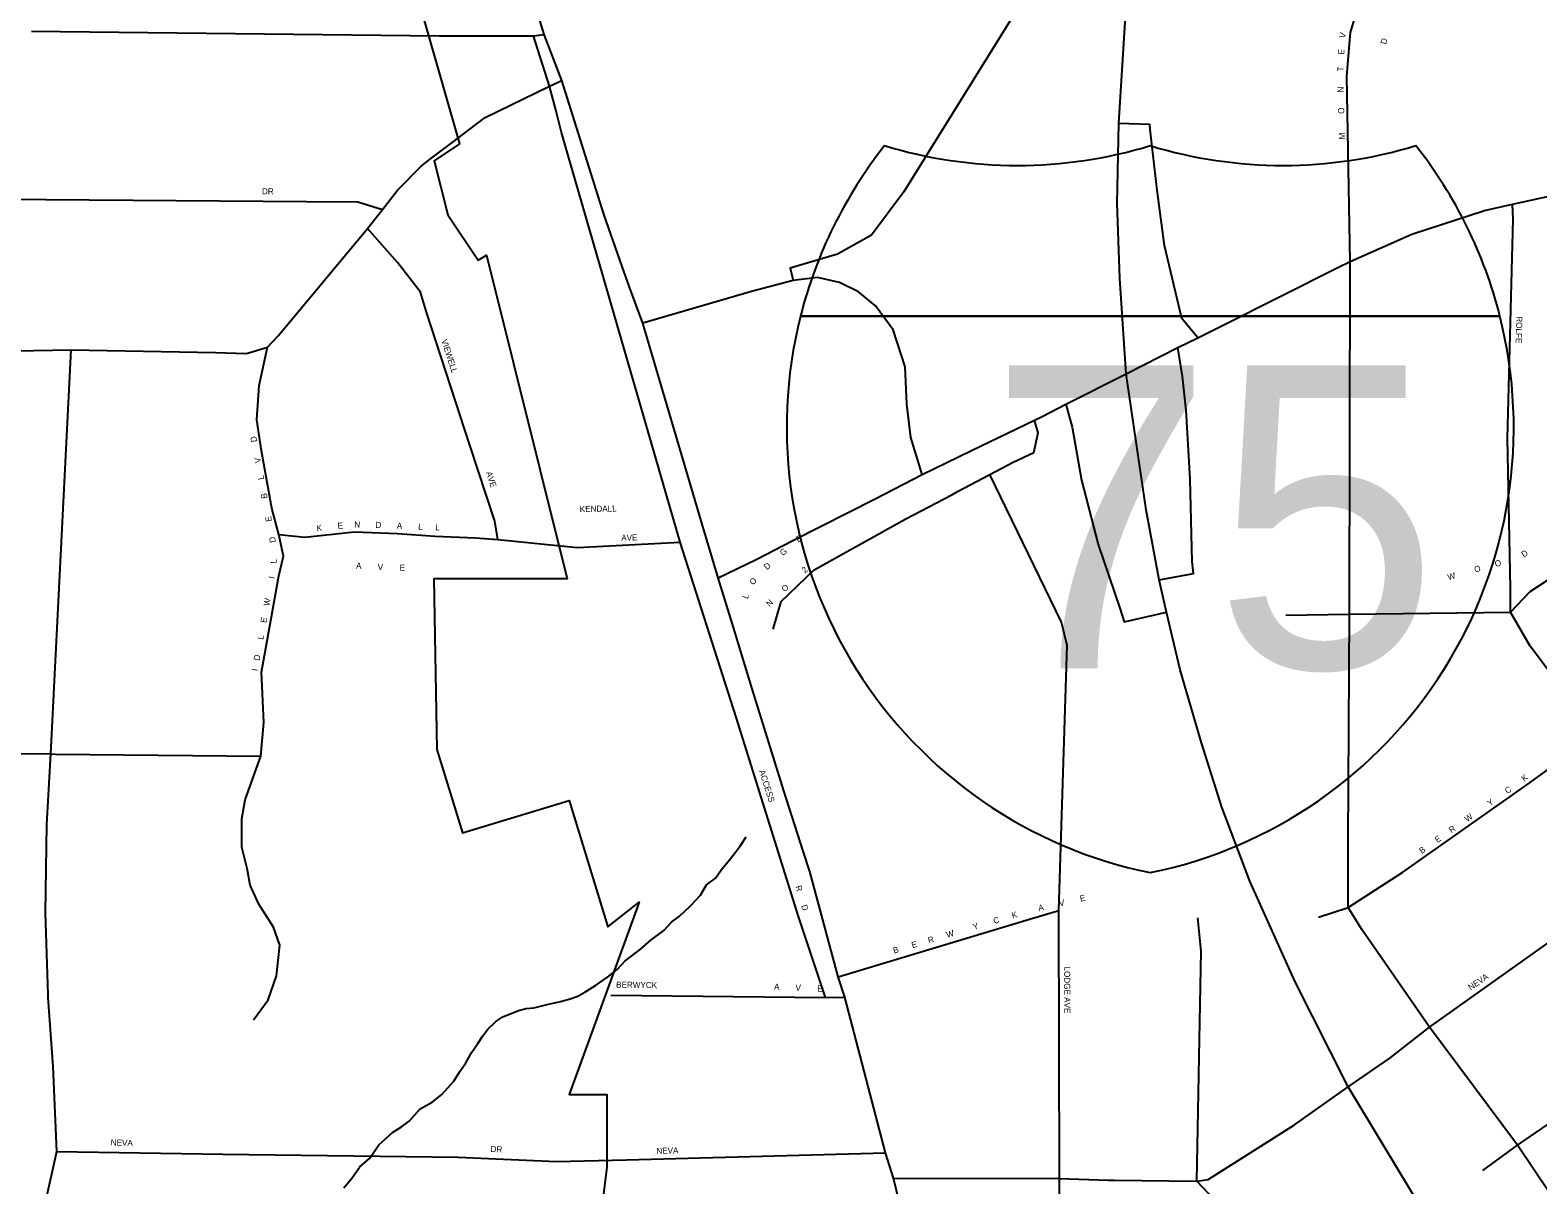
# Model space of a CAD drawing. Extents: x 1312308 to 1684953, y 460642 to 865172.
# Drawn here: x 1491477 to 1494587, y 657888 to 660270 of the extents above; entities that cross this region are included whole.
import ezdxf

# ---------------------------------------------------------------- set-up
doc = ezdxf.new("R2010")
doc.units = 0
for name, color, linetype in [('GM_X_City_Street', 7, 'Continuous'), ('GM_X_City_Street_Text', 7, 'Continuous'), ('GM_X_Corporation', 7, 'Continuous'), ('GM_X_County_Road', 7, 'Continuous'), ('GM_X_Interchange_Ramps', 7, 'Continuous'), ('GM_X_Interstate_Location', 7, 'Continuous'), ('GM_X_Interstate_Route', 7, 'Continuous'), ('GM_X_Interstate_Shield', 7, 'Continuous'), ('GM_X_Minor_River', 7, 'Continuous'), ('GM_X_Township_Subdivision', 7, 'Continuous'), ('GM_X_Township_Subdivision_Text', 7, 'Continuous')]:
    doc.layers.add(name, color=color, linetype=linetype)

msp = doc.modelspace()

# ---------------------------------------------------------------- linework, layer by layer
at = {"layer": 'GM_X_City_Street'}
for points in [[(1491479.4, 660267.8), (1492320.5, 660258.4)], [(1491215.7, 659604.1), (1491561.5, 659610.4), (1491859.1, 659605), (1491923.3, 659603.2), (1491966.7, 659615.8), (1491988.5, 659639.4), (1492173, 659861), (1492203.7, 659900.3), (1492234.5, 659939.7), (1492283.3, 659989.4), (1492302.9, 660004.2)], [(1490881.6, 659925.2), (1492047.2, 659916.8)], [(1492047.2, 659916.8), (1492153.1, 659916), (1492203.7, 659900.3)], [(1492441.8, 659218.9), (1492435.8, 659256.9), (1492384.1, 659413.8), (1492294.7, 659688.3), (1492282.1, 659729.1), (1492235, 659790.3), (1492173, 659861)], [(1491532.1, 657956.3), (1491524.7, 658131.6), (1491514.2, 658274.4), (1491514.2, 658279.7), (1491508.9, 658448.8), (1491511.6, 658631.2), (1491519.5, 658776.6), (1491561.5, 659610.4)], [(1491985.3, 659247.3), (1491975.7, 659283.8), (1491954.4, 659402.1), (1491944.9, 659466), (1491949.7, 659537), (1491966.7, 659615.8)], [(1491952.5, 658772.2), (1491959.2, 658841.4), (1491954.4, 658945.5), (1491973.4, 659052), (1491989.9, 659144.2), (1491999.4, 659184.4), (1491989.9, 659229.4), (1491985.3, 659247.3)], [(1491989.9, 659229.4), (1492043.3, 659224.2), (1492146, 659234.9), (1492234.6, 659231.3), (1492312.5, 659226), (1492395.7, 659222.5), (1492441.8, 659218.9), (1492606.4, 659202.8)], [(1491159.4, 658780.5), (1491172.9, 658780.2), (1491519.5, 658776.6), (1491529.5, 658776.5)], [(1491529.5, 658776.5), (1491952.5, 658772.2)], [(1491913.7, 658633.2), (1491913.7, 658642.7), (1491920.2, 658681.9), (1491952.5, 658772.2)], [(1491937.6, 658227.8), (1491968, 658269.1), (1491985.4, 658319), (1491991.9, 658382), (1491978.8, 658419), (1491948.4, 658466.8), (1491931.1, 658505.9), (1491924.5, 658540.6), (1491913.7, 658584.1), (1491913.7, 658633.2)], [(1491362.7, 656910.5), (1491446.1, 657445.1), (1491482.7, 657678.5), (1491505.2, 657836), (1491532.1, 657956.3)], [(1491532.1, 657956.3), (1491874.7, 657950.6), (1492360.1, 657944.5), (1492562.7, 657935.7), (1492707.4, 657939.5)]]:
    msp.add_lwpolyline(points, dxfattribs=at)
at = {"layer": 'GM_X_Corporation'}
msp.add_lwpolyline([(1492259.9, 660393.8), (1492362.5, 660035.5), (1492310.7, 660000.6), (1492338.5, 659888.9), (1492401.4, 659795.6), (1492418.7, 659805.6), (1492585, 659138.3), (1492310, 659138.3), (1492316.2, 658785.7), (1492368.8, 658613.6), (1492588.7, 658680.8), (1492668.4, 658420.2), (1492733.4, 658471), (1492588.9, 658073.9), (1492666.4, 658073.8), (1492666.4, 657923.8), (1492641.4, 657720.3), (1491846.4, 657720.3), (1491640.2, 657760.4), (1491506.4, 656807.8), (1492011.5, 656817.1), (1492068.8, 655710.9)], dxfattribs=at)
at = {"layer": 'GM_X_County_Road'}
for points in [[(1492653.2, 659914.4), (1492573.6, 660166), (1492537.4, 660261.3), (1492476, 660463.1), (1492448, 660562.9)], [(1492302.9, 660004.2), (1492346.7, 660037.4), (1492416, 660089.5), (1492548.5, 660154.8), (1492573.6, 660166)], [(1494175, 659780.3), (1494200.1, 659792.9), (1494327.4, 659849.3), (1494477.2, 659898), (1494534.9, 659910.7), (1494633.1, 659932.6), (1494633.5, 659932.7)], [(1492713.7, 659740), (1492698.1, 659782.4), (1492661.5, 659888.2), (1492653.2, 659914.4)], [(1493934.1, 659659.6), (1494175, 659780.3)], [(1492927.8, 659037.4), (1492896.1, 659140.1), (1492861.5, 659257.5), (1492741, 659665.7), (1492713.7, 659740)], [(1493316.9, 659353), (1493294.1, 659429.4), (1493285.4, 659498.1), (1493282.4, 659575.5), (1493257.6, 659651.5), (1493221.1, 659701.2), (1493186, 659730.4), (1493146.5, 659749.4), (1493101.2, 659759.6), (1493051, 659753.2), (1492965.2, 659730.5), (1492741, 659665.7)], [(1493564.7, 659473.2), (1493613.6, 659498.5), (1493738.3, 659560.9), (1493844.6, 659615.1), (1493886, 659635.4), (1493934.1, 659659.6)], [(1492896.1, 659140.1), (1492974.6, 659178.1), (1493050.2, 659216.8), (1493220.5, 659302.8), (1493316.9, 659353), (1493419.3, 659403.1), (1493549, 659465.1), (1493564.7, 659473.2)], [(1493071.9, 658575.9), (1493031.9, 658700.8), (1492966.8, 658911.1), (1492927.8, 659037.4)], [(1493424.1, 657257.4), (1493331.2, 657601.4), (1493257.8, 657901.4), (1493241.5, 657953.5), (1493157.4, 658275.2), (1493143.7, 658317.1), (1493085.3, 658534), (1493071.9, 658575.9)]]:
    msp.add_lwpolyline(points, dxfattribs=at)
at = {"layer": 'GM_X_Interchange_Ramps'}
for points in [[(1493792.6, 660687.1), (1493702.3, 660713.9), (1493682.9, 660657.7), (1493635.4, 660536.3), (1493568.1, 660401.8), (1493279.6, 659936.2), (1493213, 659847.2), (1493142.3, 659807.5), (1493045.2, 659778.8), (1493051, 659753.2)], [(1493886, 659635.4), (1493852.6, 659675.2), (1493817.3, 659825.4), (1493802, 659939.6), (1493787.7, 660065.1), (1493786.9, 660075.2), (1493722.9, 660077.5)], [(1493806.1, 659135.8), (1493877, 659148.7), (1493874.4, 659173.8), (1493869.9, 659343.8), (1493861.9, 659485.8), (1493854, 659555.4), (1493844.6, 659615.1)], [(1493613.6, 659498.5), (1493626.5, 659450.8), (1493646.2, 659341.4), (1493680.5, 659209), (1493725, 659077.4), (1493734.1, 659049.2), (1493821, 659069.5)]]:
    msp.add_lwpolyline(points, dxfattribs=at)
at = {"layer": 'GM_X_Interstate_Route'}
for points in [[(1493738.3, 659560.9), (1493725, 659757.4), (1493719.6, 659912.8), (1493722.9, 660077.5), (1493735.8, 660287.1), (1493792.6, 660687.1), (1493850.7, 660934.4), (1493854.4, 660949.1)], [(1494726.1, 657225), (1494438.3, 657692.6), (1494396.6, 657756.8), (1494196, 658089.7), (1494086.2, 658307.8), (1493993.3, 658514.4), (1493935.6, 658667.2), (1493893.7, 658799.6), (1493849.6, 658950.2), (1493821, 659069.5), (1493806.1, 659135.8), (1493779.1, 659280.3), (1493738.3, 659560.9)]]:
    msp.add_lwpolyline(points, dxfattribs=at)
at = {"layer": 'GM_X_Interstate_Shield'}
for p, q in [((1493066.3, 659680.2), (1494509.1, 659680.2)), ((1494509.1, 659680.2), (1493066.3, 659680.2)), ((1494509.1, 659680.2), (1493066.3, 659680.2))]:
    msp.add_line(p, q, dxfattribs=at)
for centre, start, end in [((1493975.2, 659450.3), 141.669, 165.8066), ((1493513.7, 660928.4), 253.0091, 286.9909), ((1494061.6, 660928.4), 253.0091, 286.9909), ((1493600.2, 659450.3), 14.1934, 38.331), ((1493975.2, 659450.3), 165.8066, 258.463), ((1493600.2, 659450.3), 281.537, 14.1934)]:
    msp.add_arc(centre, 937.5, start, end, dxfattribs=at)
at = {"layer": 'GM_X_Minor_River'}
msp.add_lwpolyline([(1492124, 657881.3), (1492140.5, 657901.1), (1492157, 657924.8), (1492177.4, 657942.5), (1492196, 657970.2), (1492224.6, 657995.8), (1492242.9, 658007.4), (1492259.1, 658019.2), (1492281.7, 658044.8), (1492306, 658058.4), (1492326.4, 658074), (1492351, 658101.7), (1492363.4, 658121.5), (1492375.8, 658139.3), (1492388.3, 658161.1), (1492400.7, 658179), (1492411, 658194.8), (1492421.3, 658208.7), (1492437.7, 658224.4), (1492451.9, 658234.2), (1492484.2, 658247.6), (1492500.3, 658251.3), (1492516.4, 658252.9), (1492546.6, 658260.4), (1492570.8, 658265.9), (1492590.9, 658271.5), (1492607.1, 658277.2), (1492621.2, 658285), (1492643.6, 658298.6), (1492668, 658316.2), (1492688.3, 658331.8), (1492704.7, 658349.6), (1492735.3, 658373), (1492757.7, 658392.7), (1492784.2, 658412.2), (1492800.6, 658430), (1492816.8, 658441.7), (1492839.3, 658463.3), (1492859.8, 658485), (1492872.3, 658506.8), (1492890.6, 658520.5), (1492903, 658538.4), (1492919.4, 658558.1), (1492931.8, 658573.9), (1492942.1, 658587.8), (1492954.4, 658605.6)], dxfattribs=at)
at = {"layer": 'GM_X_Township_Subdivision'}
for points in [[(1494200.1, 659792.9), (1494193.4, 660174.8), (1494200.7, 660264.9), (1494226.6, 660351.3), (1494275, 660441.2), (1494313, 660506), (1494344.7, 660549.2), (1494356, 660577.6), (1494358.5, 660588.7)], [(1492320.5, 660258.4), (1492515.1, 660258.2), (1492537.4, 660261.3)], [(1492561.2, 660105.5), (1492548.5, 660154.8), (1492515.1, 660258.2)], [(1493117.7, 658274.3), (1493062.3, 658441), (1492933.8, 658852.5), (1492818, 659213.6), (1492573.4, 660058.7), (1492561.2, 660105.5)], [(1495501.4, 657674.7), (1495401.9, 657836.8), (1495300.1, 657984), (1495232.7, 658081.2), (1495179.2, 658155.5), (1495052.6, 658323.6), (1494993.8, 658404.8), (1494872.9, 658582.8), (1494788.2, 658702.8), (1494708.7, 658817.7), (1494571.3, 658999.2), (1494530.8, 659069.1), (1494530.7, 659118.4), (1494524.7, 659427.8), (1494536.6, 659880.3), (1494534.9, 659910.7)], [(1495027.5, 657264.9), (1494898.4, 657470.8), (1494711.5, 657722.4), (1494545.4, 657969.3), (1494364, 658213.3), (1494224, 658414.8), (1494196.4, 658460.1), (1494196.4, 658598.3), (1494198.9, 659064.9), (1494200.1, 659792.9)], [(1494473.7, 657917.5), (1494545.4, 657969.3), (1494735.5, 658099.8), (1495052.6, 658323.6), (1495277.2, 658486), (1495595.2, 658711.5), (1495823.3, 658878.2), (1496153.3, 659106.3), (1496333.4, 659232.9), (1496514.9, 659366), (1496711.9, 659487.5)], [(1493390.2, 659317.9), (1493456.6, 659353), (1493505.1, 659378.5), (1493547.5, 659398.9), (1493556.7, 659439.2), (1493549, 659465.1)], [(1493598.1, 656926.5), (1493599.8, 657257.8), (1493603.2, 657581.8), (1493600.7, 657900.7), (1493598.9, 658454), (1493616.5, 659000.3), (1493604.5, 659048.4), (1493456.6, 659353)], [(1493009.8, 659034.4), (1493026, 659091), (1493094.1, 659156.8), (1493283.5, 659261.8), (1493378.1, 659311.5), (1493390.2, 659317.9)], [(1494067.6, 659063.1), (1494198.9, 659064.9), (1494530.8, 659069.1), (1494571.3, 659111.5), (1494670.7, 659176.3), (1494749.3, 659227.3), (1494802.9, 659260.1), (1494846.1, 659302.5)], [(1492606.4, 659202.8), (1492818, 659213.6)], [(1493713.4, 657897.4), (1493883.6, 657895.3), (1493907.3, 657898.7), (1494085.6, 658011.3), (1494196, 658089.7), (1494282, 658148.8), (1494364, 658213.3), (1494718.2, 658464.4), (1494872.9, 658582.8), (1495041.3, 658693.3), (1495252.2, 658846.3), (1495425, 658966.4), (1495503.6, 659019.1), (1495682.4, 659147.8)], [(1494135, 658440.2), (1494196.4, 658460.1), (1494308.7, 658532.6), (1494571.3, 658717.5), (1494708.7, 658817.7), (1494774.4, 658871.3), (1494861.6, 658938.7), (1494993.8, 659041.5)], [(1493143.7, 658317.1), (1493545.4, 658437.6), (1493598.9, 658454)], [(1494547.4, 656950.1), (1494426.8, 657138.8), (1494242.6, 657384), (1494075, 657621.8), (1493909.6, 657868.7), (1493883.6, 657895.3), (1493892.6, 658369.7), (1493886.2, 658438.5)], [(1492674.7, 658279.1), (1493117.7, 658274.3), (1493157.4, 658275.2)], [(1492707.4, 657939.5), (1493241.5, 657953.5)], [(1493257.8, 657901.4), (1493600.7, 657900.7), (1493700.8, 657897.6), (1493713.4, 657897.4)]]:
    msp.add_lwpolyline(points, dxfattribs=at)

# ---------------------------------------------------------------- texts
at = {"layer": 'GM_X_City_Street_Text'}
for s, rotation, p in [('DR', 0, (1491955.2, 659931.4)), ('VIEWELL', 287.8517, (1492325, 659630)), ('D', 98.3557, (1491945.3, 659421)), ('V', 100.5082, (1491953.3, 659378.2)), ('L', 100.5223, (1491959.7, 659343.6)), ('AVE', 287.824, (1492417.4, 659357.2)), ('B', 100.5242, (1491966.9, 659304.7)), ('E', 100.5223, (1491975.8, 659257.1)), ('K', 6.5043, (1492068.5, 659236.1)), ('E', 4.6774, (1492111.8, 659241)), ('N', 359.0601, (1492145.6, 659243.9)), ('D', 357.6605, (1492189.3, 659243.2)), ('A', 357.6386, (1492233.2, 659241.4)), ('L', 357.6678, (1492277.2, 659239.5)), ('L', 357.6493, (1492312.4, 659238.1)), ('D', 100.7771, (1491984, 659213.9)), ('L', 91.2644, (1491985.7, 659169.8)), ('I', 79.6439, (1491980.9, 659137.4)), ('A', 356.9171, (1492149, 659159.1)), ('V', 357.8085, (1492193.8, 659156.6)), ('E', 359.4041, (1492239.3, 659154.9)), ('W', 79.62, (1491970.6, 659081.1)), ('E', 79.6533, (1491964.2, 659046.5)), ('L', 79.617, (1491957.9, 659011.8)), ('D', 79.6357, (1491950, 658968.5)), ('I', 79.6248, (1491946, 658946.9)), ('NEVA', 358.5321, (1491643.1, 657969)), ('DR', 356.989, (1492426.5, 657955.7))]:
    msp.add_text(s, height=12.5, rotation=rotation, dxfattribs=at).set_placement(p)
at = {"layer": 'GM_X_Interstate_Location'}
for s, p in [('.', (1493787.6, 659281.6)), ('-', (1493787.7, 659281.6)), (',', (1493787.6, 659281.6))]:
    msp.add_text(s, height=0.25, dxfattribs=at).set_placement(p)
msp.add_text('75', height=0.25, rotation=0, dxfattribs=at).set_placement((1493583.2, 659074.3))
at = {"layer": 'GM_X_Interstate_Shield'}
msp.add_text('75', height=625, dxfattribs=at).set_placement((1493453.7, 658953.6))
at = {"layer": 'GM_X_Township_Subdivision_Text'}
for s, rotation, p in [('V', 78.18, (1494189.7, 660252.7)), ('E', 86.2277, (1494187.7, 660219.4)), ('D', 76.3189, (1494274.5, 660240)), ('T', 87.6766, (1494186.3, 660184.6)), ('N', 90.4591, (1494186.6, 660141.3)), ('O', 91.9314, (1494188.1, 660097.6)), ('M', 91.9128, (1494189.8, 660044.8)), ('ROLFE', 268.6987, (1494543.1, 659679.7)), ('KENDALL', 0.8676, (1492610.9, 659275.8)), ('AVE', 1.9739, (1492696.6, 659216.2)), ('E', 32.1589, (1493061.4, 659212.6)), ('G', 41.4801, (1493030.2, 659184.7)), ('O', 15.6692, (1494500.5, 659162.5)), ('D', 33.8429, (1494558.5, 659181.6)), ('D', 41.4738, (1492997.2, 659155.6)), ('2', 41.1771, (1493075.2, 659148.9)), ('W', 15.6636, (1494403.1, 659135.2)), ('O', 15.6715, (1494458.1, 659150.7)), ('O', 47.6278, (1492968.6, 659124.1)), ('O', 43.4543, (1493034, 659110)), ('L', 66.4175, (1492956.9, 659095.4)), ('N', 43.5779, (1493002.2, 659079.6)), ('ACCESS', 287.7437, (1492980.6, 658741.2)), ('C', 35.2838, (1494524.7, 658693.9)), ('K', 39.0247, (1494559.8, 658719)), ('Y', 35.0049, (1494488.4, 658668.5)), ('W', 35.0099, (1494441.6, 658635.7)), ('R', 35.027, (1494409.1, 658613)), ('B', 35.0238, (1494347.9, 658570.1)), ('E', 35.001, (1494380.3, 658592.8)), ('R', 286.3224, (1493055.5, 658503.2)), ('D', 288.5266, (1493067.2, 658463.3)), ('A', 12.9864, (1493558.4, 658452.1)), ('V', 12.8963, (1493601.3, 658462)), ('E', 12.8697, (1493644.1, 658471.8)), ('Y', 16.533, (1493423.9, 658413.4)), ('C', 16.5225, (1493466.1, 658425.9)), ('K', 15.7382, (1493503.9, 658437.1)), ('R', 16.5217, (1493331.1, 658385.8)), ('W', 16.5044, (1493369, 658397.1)), ('B', 16.5225, (1493259.4, 658364.6)), ('E', 16.5082, (1493297.3, 658375.8)), ('LODGE AVE', 270, (1493610.2, 658338)), ('BERWYCK', 359.1701, (1492685.8, 658294.6)), ('A', 357.6823, (1493011.6, 658290.2)), ('NEVA', 34.5065, (1494449.1, 658288.5)), ('V', 357.6959, (1493055.6, 658288.4)), ('E', 358.7265, (1493100.6, 658286.6)), ('NEVA', 1.4679, (1492769, 657951.4))]:
    msp.add_text(s, height=12.5, rotation=rotation, dxfattribs=at).set_placement(p)

doc.saveas('drawing.dxf')
